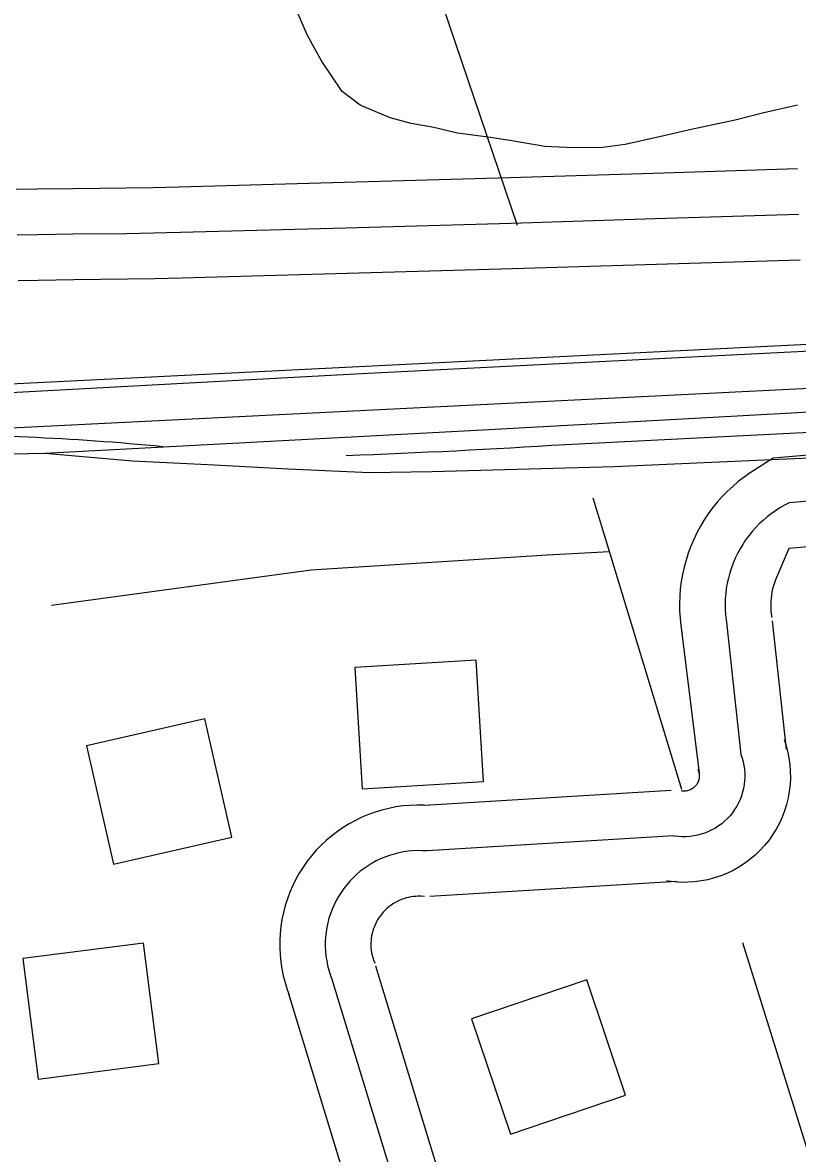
# Model space of a CAD drawing. Extents: x 3477039 to 3515015, y 546746 to 572297.
# Drawn here: x 3507231.7 to 3507486.7, y 567272.1 to 567644.2 of the extents above; entities that cross this region are included whole.
import ezdxf

# ---------------------------------------------------------------- set-up
doc = ezdxf.new("R2010")
doc.units = 0
for name, color, linetype in [('V-BLDG-OTLN', 7, 'Continuous'), ('V-RAIL-TRAK', 7, 'Continuous'), ('V-ROAD-CNTR', 7, 'Continuous'), ('V-SITE-VEGE', 7, 'Continuous'), ('V-TOPO-SHOR', 7, 'Continuous')]:
    doc.layers.add(name, color=color, linetype=linetype)

msp = doc.modelspace()

# ---------------------------------------------------------------- linework, layer by layer
at = {"layer": 'V-BLDG-OTLN'}
for points in [[(3507343.4342749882, 567392.1141893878), (3507383.3621951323, 567394.5181845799), (3507380.9581999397, 567434.446104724), (3507341.030279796, 567432.0421095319)], [(3507261.570438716, 567367.2912390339), (3507300.5743607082, 567376.159221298), (3507291.7053784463, 567415.1641432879), (3507252.7014564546, 567406.2951610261)], [(3507276.527408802, 567301.6813702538), (3507271.4454189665, 567341.357290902), (3507231.769498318, 567336.2743010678), (3507236.8514881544, 567296.5993804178)], [(3507379.454202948, 567316.4243407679), (3507392.2361773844, 567278.5224165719), (3507430.139101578, 567291.3043910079), (3507417.356127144, 567329.207315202)]]:
    msp.add_lwpolyline(points, close=True, dxfattribs=at)
at = {"layer": 'V-RAIL-TRAK'}
for points in [[(3507506.224, 567536.897), (3507343.214, 567528.672), (3507108.22, 567515.897), (3507013.398, 567511.301), (3506999.346, 567510.6190000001), (3506958.126, 567508.108), (3506921.217, 567506.155), (3506892.92, 567504.696), (3506870.771, 567503.154), (3506848.612, 567500.998), (3506828.287, 567498.202), (3506803.029, 567494.243), (3506770.39, 567489.7710000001), (3506731.577, 567483.5380000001), (3506703.861, 567479.6140000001), (3506680.1410000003, 567475.328)], [(3507508.688, 567517.062), (3507383.193, 567510.169), (3507238.971, 567502.433)], [(3507238.971, 567502.433), (3507158.114, 567500.77), (3507057.825, 567494.147), (3507018.0160000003, 567491.732), (3506983.384, 567489.631), (3506872.045, 567483.774), (3506811.137, 567479.995), (3506761.318, 567477.908), (3506722.25, 567475.3690000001), (3506698.573, 567474.769), (3506680.1410000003, 567475.328)], [(3507505.434, 567501.563), (3507426.395, 567498.03), (3507366.438, 567496.39), (3507345.841, 567496.058), (3507319.119, 567497.344), (3507294.856, 567498.5970000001), (3507267.827, 567499.888), (3507238.971, 567502.433)]]:
    msp.add_lwpolyline(points, dxfattribs=at)
at = {"layer": 'V-ROAD-CNTR'}
for points in [[(3503182.1655975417, 567300.707372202), (3504564.7798323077, 567374.5232245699), (3505790.4703809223, 567434.704104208), (3507012.372937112, 567500.118973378), (3508074.89181207, 567553.043867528), (3510418.8471241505, 567677.9116177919), (3512052.350857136, 567762.115449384)], [(3507410.305141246, 567505.4219627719), (3508075.6378105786, 567538.5628964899), (3510419.606122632, 567663.4316467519), (3511839.04928374, 567736.6005004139)], [(3506857.1472475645, 567506.3299609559), (3507011.624938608, 567514.5999444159), (3508074.1458135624, 567567.5248385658), (3509217.6585265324, 567628.441716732)], [(3507229.564502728, 567589.403794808), (3507236.374489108, 567589.5337945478), (3507248.1834654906, 567589.689794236), (3507265.786430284, 567589.8827938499), (3507274.520412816, 567590.0207935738), (3507278.8514041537, 567590.111793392), (3507283.206395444, 567590.2237931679), (3507337.646286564, 567591.730790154), (3507364.864232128, 567592.4927886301), (3507392.07317771, 567593.28278705), (3507439.3560831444, 567594.723784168), (3507486.649988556, 567596.184781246)], [(3507229.904502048, 567574.4078248), (3507236.6164886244, 567574.5358245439), (3507248.364465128, 567574.690824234), (3507265.986429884, 567574.883823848), (3507274.797412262, 567575.0228235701), (3507279.202403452, 567575.1158233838), (3507283.606394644, 567575.2288231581), (3507338.0632857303, 567576.736820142), (3507365.292231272, 567577.4988186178), (3507392.519176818, 567578.2898170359), (3507439.816082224, 567579.7308141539), (3507487.11298763, 567581.1918112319)], [(3507230.244501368, 567559.4118547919), (3507236.85848814, 567559.5378545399), (3507248.545464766, 567559.6918542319), (3507266.1864294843, 567559.8848538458), (3507275.074411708, 567560.024853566), (3507279.5534027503, 567560.119853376), (3507284.0063938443, 567560.233853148), (3507338.4802848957, 567561.7428501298), (3507365.7202304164, 567562.5048486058), (3507392.965175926, 567563.2968470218), (3507440.276081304, 567564.7378441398), (3507487.575986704, 567566.198841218)], [(3507553.143855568, 567504.830963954), (3507545.4998708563, 567504.760964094), (3507537.778886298, 567504.6059644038), (3507530.061901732, 567504.3719648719), (3507522.344917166, 567504.0549655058), (3507514.6319325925, 567503.656966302), (3507506.9249480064, 567503.176967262), (3507499.2229634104, 567502.6159683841), (3507478.7100044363, 567500.901971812)], [(3507478.7100044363, 567500.901971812), (3507471.120019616, 567496.0829814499), (3507469.13802358, 567494.688984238), (3507467.2220274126, 567493.2069872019), (3507465.375031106, 567491.6349903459), (3507463.605034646, 567489.980993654), (3507461.911038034, 567488.2449971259), (3507460.3040412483, 567486.4360007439), (3507458.7810442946, 567484.556004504), (3507457.342047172, 567482.600008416), (3507456.0000498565, 567480.586012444), (3507454.7490523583, 567478.509016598), (3507453.59805466, 567476.376020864), (3507452.547056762, 567474.1970252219), (3507451.5960586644, 567471.965029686), (3507450.750060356, 567469.6950342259), (3507450.0100618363, 567467.387038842), (3507449.379063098, 567465.0520435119), (3507448.855064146, 567462.686048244), (3507448.440064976, 567460.29305303), (3507448.139065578, 567457.892057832), (3507447.947065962, 567455.47806266), (3507447.8690661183, 567453.056067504), (3507447.9010660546, 567450.63307235), (3507448.0470657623, 567448.21307719), (3507448.3030652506, 567445.8040820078), (3507448.64806456, 567443.5650864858), (3507448.7230644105, 567443.147087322)], [(3507553.2828552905, 567489.8319939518), (3507545.718870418, 567489.761994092), (3507538.156885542, 567489.6109943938), (3507530.5969006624, 567489.380994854), (3507523.038915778, 567489.0709954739), (3507515.4849308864, 567488.680996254), (3507507.935945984, 567488.2109971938), (3507500.391961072, 567487.6609982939), (3507492.854976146, 567487.031999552), (3507485.3239912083, 567486.322000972), (3507483.956993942, 567486.1850012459)], [(3507483.956993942, 567486.1850012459), (3507482.418997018, 567485.3960028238), (3507480.9190000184, 567484.5370045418), (3507479.4600029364, 567483.6100063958), (3507478.046005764, 567482.616008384), (3507476.6790084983, 567481.5580104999), (3507475.3620111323, 567480.4370127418), (3507474.0990136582, 567479.257015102), (3507472.8920160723, 567478.0200175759), (3507471.744018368, 567476.72802016), (3507470.656020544, 567475.385022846), (3507469.631022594, 567473.992025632), (3507468.6730245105, 567472.5540285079), (3507467.781026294, 567471.0730314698), (3507466.960027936, 567469.5520345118), (3507466.209029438, 567467.995037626), (3507465.531030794, 567466.404040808), (3507464.928032, 567464.7850440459), (3507464.4000330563, 567463.13804734), (3507463.949033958, 567461.4700506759), (3507463.5750347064, 567459.7820540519), (3507463.280035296, 567458.079057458), (3507463.065035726, 567456.3640608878), (3507462.928036, 567454.6400643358), (3507462.872036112, 567452.9130677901), (3507462.895036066, 567451.1840712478), (3507462.999035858, 567449.459074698), (3507463.182035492, 567447.740078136), (3507463.445034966, 567446.0310815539), (3507463.487034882, 567445.797082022)], [(3507553.421855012, 567474.8330239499), (3507545.93786998, 567474.7630240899), (3507538.5348847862, 567474.616024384), (3507531.1318995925, 567474.3900248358), (3507523.73291439, 567474.0870254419), (3507516.3379291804, 567473.705026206), (3507508.946943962, 567473.2450271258), (3507501.5609587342, 567472.706028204), (3507483.8959940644, 567471.2330311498)], [(3507483.8959940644, 567471.2330311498), (3507479.466002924, 567460.84305193), (3507479.106003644, 567459.875053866), (3507478.790004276, 567458.8890558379), (3507478.519004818, 567457.8880578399), (3507478.295005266, 567456.87805986), (3507478.1200056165, 567455.8650618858), (3507477.9910058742, 567454.8360639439), (3507477.909006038, 567453.8020660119), (3507477.8750061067, 567452.7700680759), (3507477.889006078, 567451.7350701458), (3507477.951005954, 567450.705072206), (3507478.061005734, 567449.6760742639), (3507478.242005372, 567448.497076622), (3507478.251005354, 567448.4470767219)], [(3507463.487034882, 567445.797082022), (3507468.0760257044, 567403.44316673)], [(3507478.4000050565, 567447.41307879), (3507482.9889958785, 567405.059163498)], [(3507448.574064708, 567444.181085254), (3507454.2880532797, 567397.2221791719)], [(3507482.2679973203, 567408.3001570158), (3507482.831996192, 567406.6511603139), (3507483.413995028, 567404.517164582), (3507483.861994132, 567402.3461689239), (3507484.1709935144, 567400.1511733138), (3507484.339993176, 567397.9511777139), (3507484.370993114, 567395.7361821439), (3507484.260993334, 567393.5231865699), (3507484.01299383, 567391.3221909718), (3507483.623994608, 567389.139195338), (3507483.099995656, 567386.9911996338), (3507482.4409969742, 567384.880203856), (3507481.650998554, 567382.8122079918), (3507480.730000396, 567380.7972120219), (3507479.6840024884, 567378.846215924), (3507478.516004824, 567376.9612196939), (3507477.232007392, 567375.1582233), (3507475.8400101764, 567373.441226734), (3507474.339013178, 567371.8122299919), (3507472.7390163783, 567370.2822330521), (3507471.047019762, 567368.8572359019), (3507469.262023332, 567367.5372385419), (3507467.404027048, 567366.339240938), (3507465.476030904, 567365.2582430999), (3507463.4730349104, 567364.299245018), (3507461.4230390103, 567363.4712466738), (3507459.321043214, 567362.77324807), (3507457.1770475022, 567362.209249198), (3507455.0100518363, 567361.7832500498), (3507452.8120562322, 567361.4922506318), (3507450.600060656, 567361.3432509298), (3507448.391065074, 567361.3332509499), (3507446.1780695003, 567361.462250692), (3507444.1780735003, 567361.7082502), (3507443.646074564, 567361.7932500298)], [(3507468.0760257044, 567403.44316673), (3507468.4860248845, 567402.2451691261), (3507468.8190242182, 567401.0241715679), (3507469.075023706, 567399.784174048), (3507469.251023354, 567398.5311765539), (3507469.34802316, 567397.2691790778), (3507469.3660231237, 567396.0031816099), (3507469.3030232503, 567394.7391841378), (3507469.161023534, 567393.4811866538), (3507468.939023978, 567392.2351891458), (3507468.639024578, 567391.0051916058), (3507468.262025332, 567389.7961940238), (3507467.8100262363, 567388.614196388), (3507467.284027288, 567387.46319869), (3507466.6860284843, 567386.347200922), (3507466.019029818, 567385.271203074), (3507465.2850312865, 567384.2402051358), (3507464.48803288, 567383.2572071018), (3507463.630034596, 567382.3262089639), (3507462.715036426, 567381.4512107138), (3507461.747038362, 567380.6362123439), (3507460.7290403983, 567379.8832138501), (3507459.665042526, 567379.1972152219), (3507458.561044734, 567378.57821646), (3507457.419047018, 567378.0312175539), (3507456.2450493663, 567377.5572185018), (3507455.0440517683, 567377.1582193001), (3507453.8200542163, 567376.8362199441), (3507452.5780566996, 567376.5922204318), (3507451.32305921, 567376.4262207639), (3507450.060061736, 567376.341220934), (3507448.794064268, 567376.3352209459), (3507447.5300667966, 567376.409220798), (3507446.2740693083, 567376.56322049), (3507446.0110698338, 567376.6052204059)], [(3507453.884054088, 567398.5861764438), (3507454.140053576, 567397.839177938), (3507454.224053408, 567397.5311785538), (3507454.2880532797, 567397.2221791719), (3507454.331053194, 567396.9111797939), (3507454.356053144, 567396.5871804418), (3507454.361053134, 567396.2701810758), (3507454.3450531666, 567395.955181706), (3507454.309053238, 567395.6401823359), (3507454.254053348, 567395.3311829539), (3507454.1780535, 567395.019183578), (3507454.08305369, 567394.7121841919), (3507453.969053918, 567394.4161847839), (3507453.83805418, 567394.1291853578), (3507453.68805448, 567393.84818592), (3507453.522054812, 567393.5811864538), (3507453.33805518, 567393.3221869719), (3507453.136055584, 567393.07318747), (3507452.921056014, 567392.8401879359), (3507452.6910564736, 567392.6201883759), (3507452.447056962, 567392.415188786), (3507452.196057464, 567392.229189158), (3507451.9260580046, 567392.0551895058), (3507451.646058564, 567391.8981898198), (3507451.365059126, 567391.76319009), (3507451.067059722, 567391.64319033), (3507450.7670603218, 567391.5431905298), (3507450.4630609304, 567391.4631906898), (3507450.146061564, 567391.401190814), (3507449.8340621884, 567391.3601908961), (3507449.5200628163, 567391.339190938), (3507449.1970634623, 567391.3371909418), (3507448.8820640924, 567391.3561909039), (3507448.370065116, 567391.41819078), (3507448.3760651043, 567391.4171907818)], [(3507445.09807166, 567391.5771904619), (3507363.91323403, 567386.625200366)], [(3507365.7432303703, 567386.625200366), (3507363.79323427, 567386.7442001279), (3507361.46323893, 567386.7682000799), (3507359.1282436, 567386.674200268), (3507356.800248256, 567386.460200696), (3507354.4892528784, 567386.1292013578), (3507352.1982574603, 567385.680202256), (3507349.93326199, 567385.1152033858), (3507347.699266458, 567384.4362047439), (3507345.500270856, 567383.6432063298), (3507343.34827516, 567382.7402081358), (3507341.245279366, 567381.730210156), (3507339.191283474, 567380.611212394), (3507337.201287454, 567379.391214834), (3507335.2762913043, 567378.071217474), (3507333.4202950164, 567376.6552203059), (3507331.6392985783, 567375.14822332), (3507329.93830198, 567373.552226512), (3507328.31830522, 567371.872229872), (3507326.7813082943, 567370.1032334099), (3507325.34331117, 567368.2652370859), (3507323.9993138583, 567366.360240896), (3507322.754316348, 567364.384244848), (3507321.611318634, 567362.350248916), (3507320.570320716, 567360.256253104), (3507319.6393225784, 567358.11325739), (3507318.820324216, 567355.930261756), (3507318.110325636, 567353.7032662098), (3507317.5173268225, 567351.4442707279), (3507317.039327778, 567349.160275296), (3507316.6783284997, 567346.8532799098), (3507316.434328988, 567344.530284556), (3507316.309329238, 567342.202289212), (3507316.3023292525, 567339.867293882), (3507316.4153290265, 567337.529298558), (3507316.6473285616, 567335.2073032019), (3507316.995327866, 567332.902307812), (3507317.461326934, 567330.6133123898), (3507318.0453257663, 567328.3463169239), (3507318.740324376, 567326.1243213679), (3507319.407323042, 567324.3163249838)], [(3507446.0110698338, 567376.6052204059), (3507364.826232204, 567371.65323031)], [(3507364.826232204, 567371.65323031), (3507363.25823534, 567371.7492301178), (3507361.6872384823, 567371.7652300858), (3507360.117241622, 567371.7022302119), (3507358.55324475, 567371.5582305), (3507356.997247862, 567371.3352309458), (3507355.456250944, 567371.03323155), (3507353.931253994, 567370.6532323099), (3507352.428257, 567370.1962332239), (3507350.9502599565, 567369.6632342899), (3507349.5012628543, 567369.0552355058), (3507348.0852656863, 567368.3752368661), (3507346.705268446, 567367.6232383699), (3507345.3662711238, 567366.802240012), (3507344.070273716, 567365.914241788), (3507342.821276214, 567364.9612436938), (3507341.622278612, 567363.946245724), (3507340.476280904, 567362.871247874), (3507339.386283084, 567361.7402501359), (3507338.355285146, 567360.554252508), (3507337.3872870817, 567359.317254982), (3507336.482288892, 567358.03325755), (3507335.6442905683, 567356.704260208), (3507334.874292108, 567355.3342629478), (3507334.175293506, 567353.9272657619), (3507333.549294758, 567352.4862686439), (3507332.997295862, 567351.0152715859), (3507332.520296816, 567349.51827458), (3507332.121297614, 567347.9992776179), (3507331.799298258, 567346.461280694), (3507331.5562987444, 567344.909283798), (3507331.3922990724, 567343.3462869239), (3507331.30829924, 567341.7772900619), (3507331.30329925, 567340.2062932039), (3507331.379299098, 567338.6372963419), (3507331.535298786, 567337.0742994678), (3507331.770298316, 567335.5203025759), (3507332.0832976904, 567333.9813056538), (3507332.475296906, 567332.459308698), (3507332.944295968, 567330.9603116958), (3507333.481294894, 567329.50331461)], [(3507446.9240680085, 567361.63325035), (3507365.739230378, 567356.6812602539)], [(3507363.9092340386, 567356.6812602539), (3507362.7232364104, 567356.754260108), (3507361.9112380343, 567356.7622600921), (3507361.1062396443, 567356.730260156), (3507360.3062412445, 567356.656260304), (3507359.505242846, 567356.5412605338), (3507358.714244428, 567356.386260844), (3507357.9292459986, 567356.1912612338), (3507357.1572475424, 567355.956261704), (3507356.400249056, 567355.6832622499), (3507355.654250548, 567355.370262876), (3507354.925252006, 567355.0202635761), (3507354.219253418, 567354.6352643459), (3507353.531254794, 567354.2132651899), (3507352.864256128, 567353.7572661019), (3507352.222257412, 567353.267267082), (3507351.605258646, 567352.744268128), (3507351.0142598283, 567352.1902692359), (3507350.454260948, 567351.6082703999), (3507349.9292619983, 567351.005271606), (3507349.4312629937, 567350.3692728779), (3507348.965263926, 567349.7062742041), (3507348.534264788, 567349.024275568), (3507348.137265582, 567348.31827698), (3507347.7802662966, 567347.5982784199), (3507347.4592669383, 567346.859279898), (3507347.174267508, 567346.100281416), (3507346.9302679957, 567345.33328295), (3507346.725268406, 567344.554284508), (3507346.5592687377, 567343.7622860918), (3507346.434268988, 567342.9652876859), (3507346.350269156, 567342.1622892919), (3507346.3072692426, 567341.352290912), (3507346.304269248, 567340.545292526), (3507346.34326917, 567339.7452941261), (3507346.42326901, 567338.9412957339), (3507346.5452687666, 567338.1382973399), (3507346.705268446, 567337.349298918), (3507346.9052680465, 567336.5723004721), (3507347.14826756, 567335.7963020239), (3507347.5552667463, 567334.6903042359)], [(3507347.8302661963, 567333.875305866), (3507468.379025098, 566938.223097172)], [(3507333.481294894, 567329.50331461), (3507457.5670467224, 566922.245129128), (3507655.090651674, 566285.9454017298), (3507848.338265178, 565663.6056464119), (3508239.0284837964, 564407.878157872), (3508479.665002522, 563636.84569994), (3508640.079681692, 563690.3915928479), (3508707.731546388, 563477.2090192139)], [(3507319.1323235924, 567325.131323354), (3507438.131085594, 566934.571104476)]]:
    msp.add_lwpolyline(points, dxfattribs=at)
for centre, radius, start, end in [((3507197.5929296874, 566687.1449586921), 821.4492303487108, 84.39516066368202, 90.59478288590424), ((3507244.7078630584, 570104.2930250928), 2604.141558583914, 272.0575604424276, 273.6458826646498)]:
    msp.add_arc(centre, radius, start, end, dxfattribs=at)
at = {"layer": 'V-SITE-VEGE'}
for p, q in [((3507325.386, 567640.169), (3507319.592, 567653.701)), ((3507330.002, 567631.638), (3507325.386, 567640.169)), ((3507336.84, 567621.58), (3507330.002, 567631.638)), ((3507342.755, 567617.017), (3507336.84, 567621.58)), ((3507352.663, 567612.894), (3507342.755, 567617.017)), ((3507486.734, 567617.0430000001), (3507475.238, 567614.4610000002)), ((3507359.612, 567611.057), (3507352.663, 567612.894)), ((3507466.239, 567612.093), (3507451.75, 567609.052)), ((3507475.238, 567614.461), (3507466.239, 567612.093)), ((3507367.0670000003, 567609.71), (3507359.612, 567611.057)), ((3507374.7630000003, 567607.86), (3507367.0670000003, 567609.71)), ((3507451.75, 567609.052), (3507442.755, 567606.932)), ((3507385.7060000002, 567606.466), (3507374.7630000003, 567607.86)), ((3507392.665, 567605.376), (3507385.7060000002, 567606.466)), ((3507403.599, 567603.482), (3507392.665, 567605.376)), ((3507442.755, 567606.932), (3507430.012, 567604.1190000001)), ((3507410.568, 567603.1380000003), (3507403.599, 567603.482)), ((3507421.775, 567602.9860000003), (3507410.568, 567603.1380000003)), ((3507430.012, 567604.1190000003), (3507421.775, 567602.9860000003))]:
    msp.add_line(p, q, dxfattribs=at)
at = {"layer": 'V-TOPO-SHOR'}
msp.add_line((3507522.987, 567167.34), (3507468.721, 567341.458), dxfattribs=at)
for points in [[(3507394.518, 567577.492), (3507370.102, 567649.531), (3507336.46, 567746.35)], [(3507448.598, 567391.835), (3507424.806, 567470.2490000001), (3507419.502, 567487.737)], [(3507241.205, 567452.595), (3507326.639, 567464.2220000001), (3507404.308, 567469.131), (3507424.806, 567470.2490000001)]]:
    msp.add_lwpolyline(points, dxfattribs=at)

doc.saveas('drawing.dxf')
